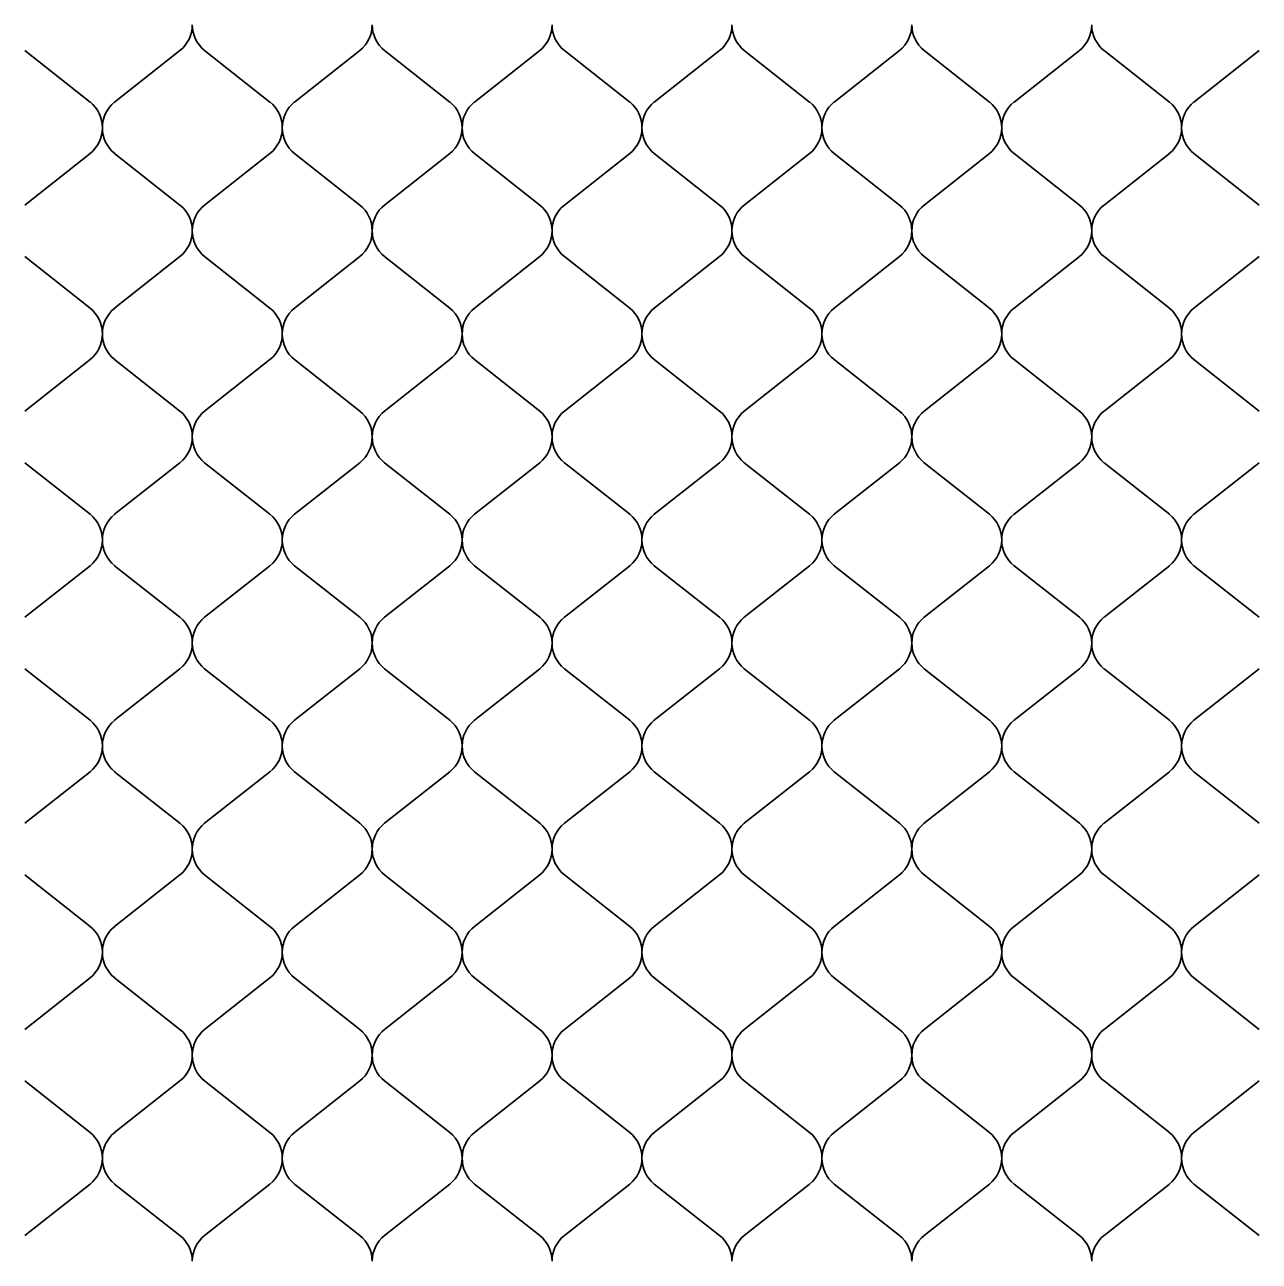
# Model space of a CAD drawing. Extents: x 638850 to 644908, y 297188 to 298900.
# Drawn here: x 640835.99 to 640881.96, y 298134.25 to 298180.32 of the extents above; entities that cross this region are included whole.
import ezdxf

# ---------------------------------------------------------------- set-up
doc = ezdxf.new("R2010")
doc.units = 0
doc.layers.add('2', color=7, linetype='Continuous')

msp = doc.modelspace()

# ---------------------------------------------------------------- linework, layer by layer
at = {"layer": '2'}
for p, q in [((640835.99, 298179.357), (640838.422, 298177.438)), ((640839.338, 298177.438), (640841.771, 298179.357)), ((640842.688, 298179.357), (640845.12, 298177.438)), ((640846.037, 298177.438), (640848.469, 298179.357)), ((640849.387, 298179.357), (640851.819, 298177.438)), ((640852.735, 298177.438), (640855.167, 298179.357)), ((640856.085, 298179.357), (640858.517, 298177.438)), ((640859.433, 298177.438), (640861.865, 298179.357)), ((640862.783, 298179.357), (640865.215, 298177.438)), ((640866.131, 298177.438), (640868.564, 298179.357)), ((640869.481, 298179.357), (640871.913, 298177.438)), ((640872.83, 298177.438), (640875.262, 298179.357)), ((640876.18, 298179.357), (640878.612, 298177.438)), ((640879.528, 298177.438), (640881.96, 298179.357)), ((640838.422, 298175.518), (640835.99, 298173.6)), ((640841.771, 298173.6), (640839.338, 298175.518)), ((640845.12, 298175.518), (640842.688, 298173.6)), ((640848.469, 298173.6), (640846.037, 298175.518)), ((640851.819, 298175.518), (640849.387, 298173.6)), ((640855.167, 298173.6), (640852.735, 298175.518)), ((640858.517, 298175.518), (640856.085, 298173.6)), ((640861.865, 298173.6), (640859.433, 298175.518)), ((640865.215, 298175.518), (640862.783, 298173.6)), ((640868.564, 298173.6), (640866.131, 298175.518)), ((640871.913, 298175.518), (640869.481, 298173.6)), ((640875.262, 298173.6), (640872.83, 298175.518)), ((640878.612, 298175.518), (640876.18, 298173.6)), ((640881.96, 298173.6), (640879.528, 298175.518)), ((640835.99, 298171.68), (640838.422, 298169.761)), ((640839.338, 298169.761), (640841.771, 298171.68)), ((640842.688, 298171.68), (640845.12, 298169.761)), ((640846.037, 298169.761), (640848.469, 298171.68)), ((640849.387, 298171.68), (640851.819, 298169.761)), ((640852.735, 298169.761), (640855.167, 298171.68)), ((640856.085, 298171.68), (640858.517, 298169.761)), ((640859.433, 298169.761), (640861.865, 298171.68)), ((640862.783, 298171.68), (640865.215, 298169.761)), ((640866.131, 298169.761), (640868.564, 298171.68)), ((640869.481, 298171.68), (640871.913, 298169.761)), ((640872.83, 298169.761), (640875.262, 298171.68)), ((640876.18, 298171.68), (640878.612, 298169.761)), ((640879.528, 298169.761), (640881.96, 298171.68)), ((640838.422, 298167.841), (640835.99, 298165.923)), ((640841.771, 298165.923), (640839.338, 298167.841)), ((640845.12, 298167.841), (640842.688, 298165.923)), ((640848.469, 298165.923), (640846.037, 298167.841)), ((640851.819, 298167.841), (640849.387, 298165.923)), ((640855.167, 298165.923), (640852.735, 298167.841)), ((640858.517, 298167.841), (640856.085, 298165.923)), ((640861.865, 298165.923), (640859.433, 298167.841)), ((640865.215, 298167.841), (640862.783, 298165.923)), ((640868.564, 298165.923), (640866.131, 298167.841)), ((640871.913, 298167.841), (640869.481, 298165.923)), ((640875.262, 298165.923), (640872.83, 298167.841)), ((640878.612, 298167.841), (640876.18, 298165.923)), ((640881.96, 298165.923), (640879.528, 298167.841)), ((640835.99, 298164.003), (640838.422, 298162.084)), ((640839.338, 298162.084), (640841.771, 298164.003)), ((640842.688, 298164.003), (640845.12, 298162.084)), ((640846.037, 298162.084), (640848.469, 298164.003)), ((640849.387, 298164.003), (640851.819, 298162.084)), ((640852.735, 298162.084), (640855.167, 298164.003)), ((640856.085, 298164.003), (640858.517, 298162.084)), ((640859.433, 298162.084), (640861.865, 298164.003)), ((640862.783, 298164.003), (640865.215, 298162.084)), ((640866.131, 298162.084), (640868.564, 298164.003)), ((640869.481, 298164.003), (640871.913, 298162.084)), ((640872.83, 298162.084), (640875.262, 298164.003)), ((640876.18, 298164.003), (640878.612, 298162.084)), ((640879.528, 298162.084), (640881.96, 298164.003)), ((640838.422, 298160.164), (640835.99, 298158.246)), ((640841.771, 298158.246), (640839.338, 298160.164)), ((640845.12, 298160.164), (640842.688, 298158.246)), ((640848.469, 298158.246), (640846.037, 298160.164)), ((640851.819, 298160.164), (640849.387, 298158.246)), ((640855.167, 298158.246), (640852.735, 298160.164)), ((640858.517, 298160.164), (640856.085, 298158.246)), ((640861.865, 298158.246), (640859.433, 298160.164)), ((640865.215, 298160.164), (640862.783, 298158.246)), ((640868.564, 298158.246), (640866.131, 298160.164)), ((640871.913, 298160.164), (640869.481, 298158.246)), ((640875.262, 298158.246), (640872.83, 298160.164)), ((640878.612, 298160.164), (640876.18, 298158.246)), ((640881.96, 298158.246), (640879.528, 298160.164)), ((640835.99, 298156.326), (640838.422, 298154.407)), ((640839.338, 298154.407), (640841.771, 298156.326)), ((640842.688, 298156.326), (640845.12, 298154.407)), ((640846.037, 298154.407), (640848.469, 298156.326)), ((640849.387, 298156.326), (640851.819, 298154.407)), ((640852.735, 298154.407), (640855.167, 298156.326)), ((640856.085, 298156.326), (640858.517, 298154.407)), ((640859.433, 298154.407), (640861.865, 298156.326)), ((640862.783, 298156.326), (640865.215, 298154.407)), ((640866.131, 298154.407), (640868.564, 298156.326)), ((640869.481, 298156.326), (640871.913, 298154.407)), ((640872.83, 298154.407), (640875.262, 298156.326)), ((640876.18, 298156.326), (640878.612, 298154.407)), ((640879.528, 298154.407), (640881.96, 298156.326)), ((640838.422, 298152.487), (640835.99, 298150.569)), ((640841.771, 298150.569), (640839.338, 298152.487)), ((640845.12, 298152.487), (640842.688, 298150.569)), ((640848.469, 298150.569), (640846.037, 298152.487)), ((640851.819, 298152.487), (640849.387, 298150.569)), ((640855.167, 298150.569), (640852.735, 298152.487)), ((640858.517, 298152.487), (640856.085, 298150.569)), ((640861.865, 298150.569), (640859.433, 298152.487)), ((640865.215, 298152.487), (640862.783, 298150.569)), ((640868.564, 298150.569), (640866.131, 298152.487)), ((640871.913, 298152.487), (640869.481, 298150.569)), ((640875.262, 298150.569), (640872.83, 298152.487)), ((640878.612, 298152.487), (640876.18, 298150.569)), ((640881.96, 298150.569), (640879.528, 298152.487)), ((640835.99, 298148.649), (640838.422, 298146.73)), ((640839.338, 298146.73), (640841.771, 298148.649)), ((640842.688, 298148.649), (640845.12, 298146.73)), ((640846.037, 298146.73), (640848.469, 298148.649)), ((640849.387, 298148.649), (640851.819, 298146.73)), ((640852.735, 298146.73), (640855.167, 298148.649)), ((640856.085, 298148.649), (640858.517, 298146.73)), ((640859.433, 298146.73), (640861.865, 298148.649)), ((640862.783, 298148.649), (640865.215, 298146.73)), ((640866.131, 298146.73), (640868.564, 298148.649)), ((640869.481, 298148.649), (640871.913, 298146.73)), ((640872.83, 298146.73), (640875.262, 298148.649)), ((640876.18, 298148.649), (640878.612, 298146.73)), ((640879.528, 298146.73), (640881.96, 298148.649)), ((640838.422, 298144.81), (640835.99, 298142.892)), ((640841.771, 298142.892), (640839.338, 298144.81)), ((640845.12, 298144.81), (640842.688, 298142.892)), ((640848.469, 298142.892), (640846.037, 298144.81)), ((640851.819, 298144.81), (640849.387, 298142.892)), ((640855.167, 298142.892), (640852.735, 298144.81)), ((640858.517, 298144.81), (640856.085, 298142.892)), ((640861.865, 298142.892), (640859.433, 298144.81)), ((640865.215, 298144.81), (640862.783, 298142.892)), ((640868.564, 298142.892), (640866.131, 298144.81)), ((640871.913, 298144.81), (640869.481, 298142.892)), ((640875.262, 298142.892), (640872.83, 298144.81)), ((640878.612, 298144.81), (640876.18, 298142.892)), ((640881.96, 298142.892), (640879.528, 298144.81)), ((640835.99, 298140.972), (640838.422, 298139.053)), ((640839.338, 298139.053), (640841.771, 298140.972)), ((640842.688, 298140.972), (640845.12, 298139.053)), ((640846.037, 298139.053), (640848.469, 298140.972)), ((640849.387, 298140.972), (640851.819, 298139.053)), ((640852.735, 298139.053), (640855.167, 298140.972)), ((640856.085, 298140.972), (640858.517, 298139.053)), ((640859.433, 298139.053), (640861.865, 298140.972)), ((640862.783, 298140.972), (640865.215, 298139.053)), ((640866.131, 298139.053), (640868.564, 298140.972)), ((640869.481, 298140.972), (640871.913, 298139.053)), ((640872.83, 298139.053), (640875.262, 298140.972)), ((640876.18, 298140.972), (640878.612, 298139.053)), ((640879.528, 298139.053), (640881.96, 298140.972)), ((640838.422, 298137.133), (640835.99, 298135.215)), ((640841.771, 298135.215), (640839.338, 298137.133)), ((640845.12, 298137.133), (640842.688, 298135.215)), ((640848.469, 298135.215), (640846.037, 298137.133)), ((640851.819, 298137.133), (640849.387, 298135.215)), ((640855.167, 298135.215), (640852.735, 298137.133)), ((640858.517, 298137.133), (640856.085, 298135.215)), ((640861.865, 298135.215), (640859.433, 298137.133)), ((640865.215, 298137.133), (640862.783, 298135.215)), ((640868.564, 298135.215), (640866.131, 298137.133)), ((640871.913, 298137.133), (640869.481, 298135.215)), ((640875.262, 298135.215), (640872.83, 298137.133)), ((640878.612, 298137.133), (640876.18, 298135.215)), ((640881.96, 298135.215), (640879.528, 298137.133))]:
    msp.add_line(p, q, dxfattribs=at)
for centre, start, end in [((640840.995, 298180.317), 308.9482, 0), ((640843.464, 298180.317), 180, 231.0518), ((640847.693, 298180.317), 308.9482, 0), ((640850.162, 298180.317), 180, 231.0518), ((640854.391, 298180.317), 308.9482, 0), ((640856.861, 298180.317), 180, 231.0518), ((640861.089, 298180.317), 308.9482, 0), ((640863.559, 298180.317), 180, 231.0518), ((640867.788, 298180.317), 308.9482, 0), ((640870.257, 298180.317), 180, 231.0518), ((640874.486, 298180.317), 308.9482, 0), ((640876.955, 298180.317), 180, 231.0518), ((640837.646, 298176.478), 0, 51.0518), ((640840.115, 298176.478), 128.9482, 180), ((640844.344, 298176.478), 0, 51.0518), ((640846.813, 298176.478), 128.9482, 180), ((640851.042, 298176.478), 0, 51.0518), ((640853.512, 298176.478), 128.9482, 180), ((640857.74, 298176.478), 0, 51.0518), ((640860.21, 298176.478), 128.9482, 180), ((640864.439, 298176.478), 0, 51.0518), ((640866.908, 298176.478), 128.9482, 180), ((640871.137, 298176.478), 0, 51.0518), ((640873.606, 298176.478), 128.9482, 180), ((640877.835, 298176.478), 0, 51.0518), ((640880.305, 298176.478), 128.9482, 180), ((640837.646, 298176.478), 308.9482, 0), ((640840.115, 298176.478), 180, 231.0518), ((640844.344, 298176.478), 308.9482, 0), ((640846.813, 298176.478), 180, 231.0518), ((640851.042, 298176.478), 308.9482, 0), ((640853.512, 298176.478), 180, 231.0518), ((640857.74, 298176.478), 308.9482, 0), ((640860.21, 298176.478), 180, 231.0518), ((640864.439, 298176.478), 308.9482, 0), ((640866.908, 298176.478), 180, 231.0518), ((640871.137, 298176.478), 308.9482, 0), ((640873.606, 298176.478), 180, 231.0518), ((640877.835, 298176.478), 308.9482, 0), ((640880.305, 298176.478), 180, 231.0518), ((640840.995, 298172.64), 0, 51.0518), ((640843.464, 298172.64), 128.9482, 180), ((640847.693, 298172.64), 0, 51.0518), ((640850.162, 298172.64), 128.9482, 180), ((640854.391, 298172.64), 0, 51.0518), ((640856.861, 298172.64), 128.9482, 180), ((640861.089, 298172.64), 0, 51.0518), ((640863.559, 298172.64), 128.9482, 180), ((640867.788, 298172.64), 0, 51.0518), ((640870.257, 298172.64), 128.9482, 180), ((640874.486, 298172.64), 0, 51.0518), ((640876.955, 298172.64), 128.9482, 180), ((640840.995, 298172.64), 308.9482, 0), ((640843.464, 298172.64), 180, 231.0518), ((640847.693, 298172.64), 308.9482, 0), ((640850.162, 298172.64), 180, 231.0518), ((640854.391, 298172.64), 308.9482, 0), ((640856.861, 298172.64), 180, 231.0518), ((640861.089, 298172.64), 308.9482, 0), ((640863.559, 298172.64), 180, 231.0518), ((640867.788, 298172.64), 308.9482, 0), ((640870.257, 298172.64), 180, 231.0518), ((640874.486, 298172.64), 308.9482, 0), ((640876.955, 298172.64), 180, 231.0518), ((640837.646, 298168.801), 0, 51.0518), ((640840.115, 298168.801), 128.9482, 180), ((640844.344, 298168.801), 0, 51.0518), ((640846.813, 298168.801), 128.9482, 180), ((640851.042, 298168.801), 0, 51.0518), ((640853.512, 298168.801), 128.9482, 180), ((640857.74, 298168.801), 0, 51.0518), ((640860.21, 298168.801), 128.9482, 180), ((640864.439, 298168.801), 0, 51.0518), ((640866.908, 298168.801), 128.9482, 180), ((640871.137, 298168.801), 0, 51.0518), ((640873.606, 298168.801), 128.9482, 180), ((640877.835, 298168.801), 0, 51.0518), ((640880.305, 298168.801), 128.9482, 180), ((640837.646, 298168.801), 308.9482, 0), ((640840.115, 298168.801), 180, 231.0518), ((640844.344, 298168.801), 308.9482, 0), ((640846.813, 298168.801), 180, 231.0518), ((640851.042, 298168.801), 308.9482, 0), ((640853.512, 298168.801), 180, 231.0518), ((640857.74, 298168.801), 308.9482, 0), ((640860.21, 298168.801), 180, 231.0518), ((640864.439, 298168.801), 308.9482, 0), ((640866.908, 298168.801), 180, 231.0518), ((640871.137, 298168.801), 308.9482, 0), ((640873.606, 298168.801), 180, 231.0518), ((640877.835, 298168.801), 308.9482, 0), ((640880.305, 298168.801), 180, 231.0518), ((640840.995, 298164.963), 0, 51.0518), ((640843.464, 298164.963), 128.9482, 180), ((640847.693, 298164.963), 0, 51.0518), ((640850.162, 298164.963), 128.9482, 180), ((640854.391, 298164.963), 0, 51.0518), ((640856.861, 298164.963), 128.9482, 180), ((640861.089, 298164.963), 0, 51.0518), ((640863.559, 298164.963), 128.9482, 180), ((640867.788, 298164.963), 0, 51.0518), ((640870.257, 298164.963), 128.9482, 180), ((640874.486, 298164.963), 0, 51.0518), ((640876.955, 298164.963), 128.9482, 180), ((640840.995, 298164.963), 308.9482, 0), ((640843.464, 298164.963), 180, 231.0518), ((640847.693, 298164.963), 308.9482, 0), ((640850.162, 298164.963), 180, 231.0518), ((640854.391, 298164.963), 308.9482, 0), ((640856.861, 298164.963), 180, 231.0518), ((640861.089, 298164.963), 308.9482, 0), ((640863.559, 298164.963), 180, 231.0518), ((640867.788, 298164.963), 308.9482, 0), ((640870.257, 298164.963), 180, 231.0518), ((640874.486, 298164.963), 308.9482, 0), ((640876.955, 298164.963), 180, 231.0518), ((640837.646, 298161.124), 0, 51.0518), ((640840.115, 298161.124), 128.9482, 180), ((640844.344, 298161.124), 0, 51.0518), ((640846.813, 298161.124), 128.9482, 180), ((640851.042, 298161.124), 0, 51.0518), ((640853.512, 298161.124), 128.9482, 180), ((640857.74, 298161.124), 0, 51.0518), ((640860.21, 298161.124), 128.9482, 180), ((640864.439, 298161.124), 0, 51.0518), ((640866.908, 298161.124), 128.9482, 180), ((640871.137, 298161.124), 0, 51.0518), ((640873.606, 298161.124), 128.9482, 180), ((640877.835, 298161.124), 0, 51.0518), ((640880.305, 298161.124), 128.9482, 180), ((640837.646, 298161.124), 308.9482, 0), ((640840.115, 298161.124), 180, 231.0518), ((640844.344, 298161.124), 308.9482, 0), ((640846.813, 298161.124), 180, 231.0518), ((640851.042, 298161.124), 308.9482, 0), ((640853.512, 298161.124), 180, 231.0518), ((640857.74, 298161.124), 308.9482, 0), ((640860.21, 298161.124), 180, 231.0518), ((640864.439, 298161.124), 308.9482, 0), ((640866.908, 298161.124), 180, 231.0518), ((640871.137, 298161.124), 308.9482, 0), ((640873.606, 298161.124), 180, 231.0518), ((640877.835, 298161.124), 308.9482, 0), ((640880.305, 298161.124), 180, 231.0518), ((640840.995, 298157.286), 0, 51.0518), ((640843.464, 298157.286), 128.9482, 180), ((640847.693, 298157.286), 0, 51.0518), ((640850.162, 298157.286), 128.9482, 180), ((640854.391, 298157.286), 0, 51.0518), ((640856.861, 298157.286), 128.9482, 180), ((640861.089, 298157.286), 0, 51.0518), ((640863.559, 298157.286), 128.9482, 180), ((640867.788, 298157.286), 0, 51.0518), ((640870.257, 298157.286), 128.9482, 180), ((640874.486, 298157.286), 0, 51.0518), ((640876.955, 298157.286), 128.9482, 180), ((640840.995, 298157.286), 308.9482, 0), ((640843.464, 298157.286), 180, 231.0518), ((640847.693, 298157.286), 308.9482, 0), ((640850.162, 298157.286), 180, 231.0518), ((640854.391, 298157.286), 308.9482, 0), ((640856.861, 298157.286), 180, 231.0518), ((640861.089, 298157.286), 308.9482, 0), ((640863.559, 298157.286), 180, 231.0518), ((640867.788, 298157.286), 308.9482, 0), ((640870.257, 298157.286), 180, 231.0518), ((640874.486, 298157.286), 308.9482, 0), ((640876.955, 298157.286), 180, 231.0518), ((640837.646, 298153.447), 0, 51.0518), ((640840.115, 298153.447), 128.9482, 180), ((640844.344, 298153.447), 0, 51.0518), ((640846.813, 298153.447), 128.9482, 180), ((640851.042, 298153.447), 0, 51.0518), ((640853.512, 298153.447), 128.9482, 180), ((640857.74, 298153.447), 0, 51.0518), ((640860.21, 298153.447), 128.9482, 180), ((640864.439, 298153.447), 0, 51.0518), ((640866.908, 298153.447), 128.9482, 180), ((640871.137, 298153.447), 0, 51.0518), ((640873.606, 298153.447), 128.9482, 180), ((640877.835, 298153.447), 0, 51.0518), ((640880.305, 298153.447), 128.9482, 180), ((640837.646, 298153.447), 308.9482, 0), ((640840.115, 298153.447), 180, 231.0518), ((640844.344, 298153.447), 308.9482, 0), ((640846.813, 298153.447), 180, 231.0518), ((640851.042, 298153.447), 308.9482, 0), ((640853.512, 298153.447), 180, 231.0518), ((640857.74, 298153.447), 308.9482, 0), ((640860.21, 298153.447), 180, 231.0518), ((640864.439, 298153.447), 308.9482, 0), ((640866.908, 298153.447), 180, 231.0518), ((640871.137, 298153.447), 308.9482, 0), ((640873.606, 298153.447), 180, 231.0518), ((640877.835, 298153.447), 308.9482, 0), ((640880.305, 298153.447), 180, 231.0518), ((640840.995, 298149.609), 0, 51.0518), ((640843.464, 298149.609), 128.9482, 180), ((640847.693, 298149.609), 0, 51.0518), ((640850.162, 298149.609), 128.9482, 180), ((640854.391, 298149.609), 0, 51.0518), ((640856.861, 298149.609), 128.9482, 180), ((640861.089, 298149.609), 0, 51.0518), ((640863.559, 298149.609), 128.9482, 180), ((640867.788, 298149.609), 0, 51.0518), ((640870.257, 298149.609), 128.9482, 180), ((640874.486, 298149.609), 0, 51.0518), ((640876.955, 298149.609), 128.9482, 180), ((640840.995, 298149.609), 308.9482, 0), ((640843.464, 298149.609), 180, 231.0518), ((640847.693, 298149.609), 308.9482, 0), ((640850.162, 298149.609), 180, 231.0518), ((640854.391, 298149.609), 308.9482, 0), ((640856.861, 298149.609), 180, 231.0518), ((640861.089, 298149.609), 308.9482, 0), ((640863.559, 298149.609), 180, 231.0518), ((640867.788, 298149.609), 308.9482, 0), ((640870.257, 298149.609), 180, 231.0518), ((640874.486, 298149.609), 308.9482, 0), ((640876.955, 298149.609), 180, 231.0518), ((640837.646, 298145.77), 0, 51.0518), ((640840.115, 298145.77), 128.9482, 180), ((640844.344, 298145.77), 0, 51.0518), ((640846.813, 298145.77), 128.9482, 180), ((640851.042, 298145.77), 0, 51.0518), ((640853.512, 298145.77), 128.9482, 180), ((640857.74, 298145.77), 0, 51.0518), ((640860.21, 298145.77), 128.9482, 180), ((640864.439, 298145.77), 0, 51.0518), ((640866.908, 298145.77), 128.9482, 180), ((640871.137, 298145.77), 0, 51.0518), ((640873.606, 298145.77), 128.9482, 180), ((640877.835, 298145.77), 0, 51.0518), ((640880.305, 298145.77), 128.9482, 180), ((640837.646, 298145.77), 308.9482, 0), ((640840.115, 298145.77), 180, 231.0518), ((640844.344, 298145.77), 308.9482, 0), ((640846.813, 298145.77), 180, 231.0518), ((640851.042, 298145.77), 308.9482, 0), ((640853.512, 298145.77), 180, 231.0518), ((640857.74, 298145.77), 308.9482, 0), ((640860.21, 298145.77), 180, 231.0518), ((640864.439, 298145.77), 308.9482, 0), ((640866.908, 298145.77), 180, 231.0518), ((640871.137, 298145.77), 308.9482, 0), ((640873.606, 298145.77), 180, 231.0518), ((640877.835, 298145.77), 308.9482, 0), ((640880.305, 298145.77), 180, 231.0518), ((640840.995, 298141.932), 0, 51.0518), ((640843.464, 298141.932), 128.9482, 180), ((640847.693, 298141.932), 0, 51.0518), ((640850.162, 298141.932), 128.9482, 180), ((640854.391, 298141.932), 0, 51.0518), ((640856.861, 298141.932), 128.9482, 180), ((640861.089, 298141.932), 0, 51.0518), ((640863.559, 298141.932), 128.9482, 180), ((640867.788, 298141.932), 0, 51.0518), ((640870.257, 298141.932), 128.9482, 180), ((640874.486, 298141.932), 0, 51.0518), ((640876.955, 298141.932), 128.9482, 180), ((640840.995, 298141.932), 308.9482, 0), ((640843.464, 298141.932), 180, 231.0518), ((640847.693, 298141.932), 308.9482, 0), ((640850.162, 298141.932), 180, 231.0518), ((640854.391, 298141.932), 308.9482, 0), ((640856.861, 298141.932), 180, 231.0518), ((640861.089, 298141.932), 308.9482, 0), ((640863.559, 298141.932), 180, 231.0518), ((640867.788, 298141.932), 308.9482, 0), ((640870.257, 298141.932), 180, 231.0518), ((640874.486, 298141.932), 308.9482, 0), ((640876.955, 298141.932), 180, 231.0518), ((640837.646, 298138.093), 0, 51.0518), ((640840.115, 298138.093), 128.9482, 180), ((640844.344, 298138.093), 0, 51.0518), ((640846.813, 298138.093), 128.9482, 180), ((640851.042, 298138.093), 0, 51.0518), ((640853.512, 298138.093), 128.9482, 180), ((640857.74, 298138.093), 0, 51.0518), ((640860.21, 298138.093), 128.9482, 180), ((640864.439, 298138.093), 0, 51.0518), ((640866.908, 298138.093), 128.9482, 180), ((640871.137, 298138.093), 0, 51.0518), ((640873.606, 298138.093), 128.9482, 180), ((640877.835, 298138.093), 0, 51.0518), ((640880.305, 298138.093), 128.9482, 180), ((640837.646, 298138.093), 308.9482, 0), ((640840.115, 298138.093), 180, 231.0518), ((640844.344, 298138.093), 308.9482, 0), ((640846.813, 298138.093), 180, 231.0518), ((640851.042, 298138.093), 308.9482, 0), ((640853.512, 298138.093), 180, 231.0518), ((640857.74, 298138.093), 308.9482, 0), ((640860.21, 298138.093), 180, 231.0518), ((640864.439, 298138.093), 308.9482, 0), ((640866.908, 298138.093), 180, 231.0518), ((640871.137, 298138.093), 308.9482, 0), ((640873.606, 298138.093), 180, 231.0518), ((640877.835, 298138.093), 308.9482, 0), ((640880.305, 298138.093), 180, 231.0518), ((640840.995, 298134.255), 0, 51.0518), ((640843.464, 298134.255), 128.9482, 180), ((640847.693, 298134.255), 0, 51.0518), ((640850.162, 298134.255), 128.9482, 180), ((640854.391, 298134.255), 0, 51.0518), ((640856.861, 298134.255), 128.9482, 180), ((640861.089, 298134.255), 0, 51.0518), ((640863.559, 298134.255), 128.9482, 180), ((640867.788, 298134.255), 0, 51.0518), ((640870.257, 298134.255), 128.9482, 180), ((640874.486, 298134.255), 0, 51.0518), ((640876.955, 298134.255), 128.9482, 180)]:
    msp.add_arc(centre, 1.235, start, end, dxfattribs=at)

doc.saveas('drawing.dxf')
